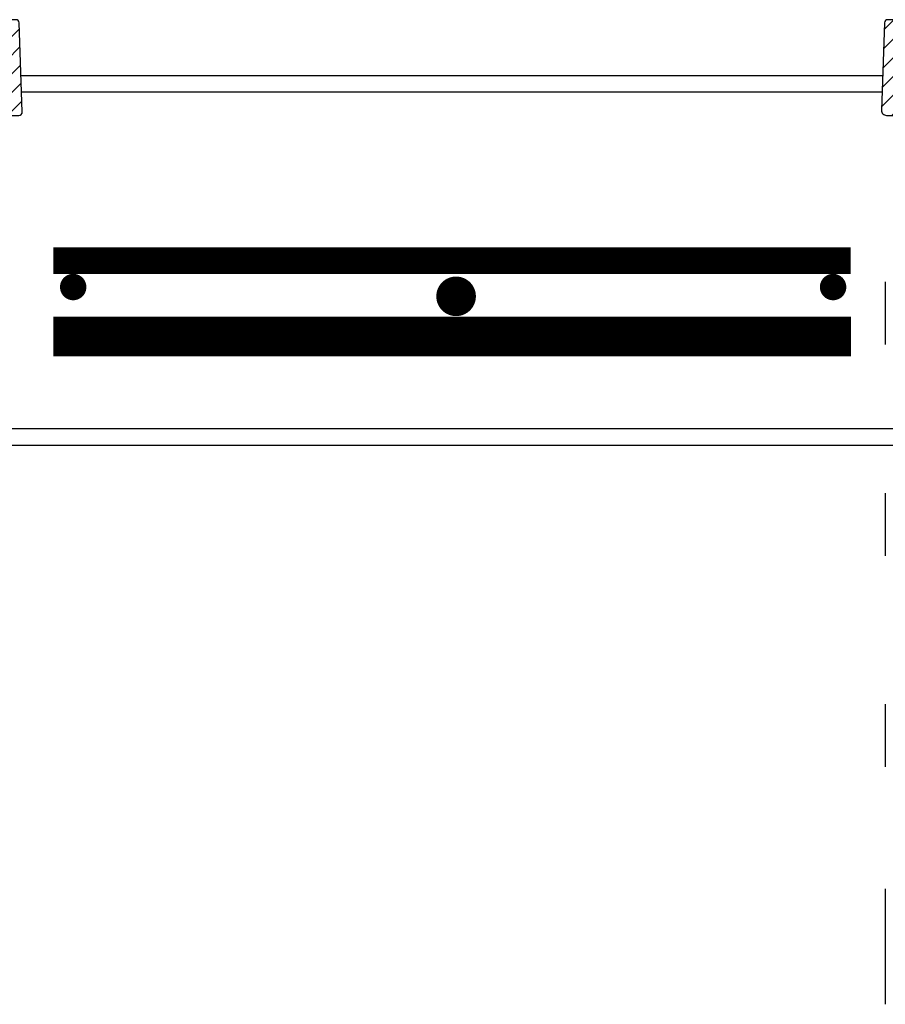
# Model space of a CAD drawing. Extents: x 1529 to 4201, y -422 to 622.
# Tile 319 of 460: x 2205 to 2222, y 485 to 504. Entities that reach past the tile are written whole.
import ezdxf

# ---------------------------------------------------------------- set-up
doc = ezdxf.new("R2010")
doc.units = 0
doc.header["$MEASUREMENT"] = 0
doc.linetypes.add('HIDDEN', pattern=[0.375, 0.25, -0.125])
doc.linetypes.add('TANK-SLAB$0$DASHED', pattern=[0.75, 0.5, -0.25])
for name, color, linetype in [('REBAR', 4, 'TANK-SLAB$0$DASHED'), ('SPILL-BUCKET', 1, 'CONTINUOUS'), ('TANK-SLAB', 6, 'CONTINUOUS')]:
    doc.layers.add(name, color=color, linetype=linetype)

msp = doc.modelspace()

# ---------------------------------------------------------------- hatches: boundary and pattern name
at = {"layer": 'SPILL-BUCKET'}
h = msp.add_hatch(dxfattribs=at)
h.set_pattern_fill('ANSI31', scale=2, style=0)
h.set_pattern_definition([(45, (8432.96865, -797.75803), (-0.176776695, 0.176776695), [])])
edge = h.paths.add_edge_path()
edge.add_line((2203.91298, 502.58122), (2203.85478, 502.5188))
edge.add_line((2203.85478, 502.5188), (2203.90424, 501.10235))
edge.add_line((2203.90424, 501.10235), (2204.22955, 501.10235))
edge.add_line((2204.22955, 501.10235), (2204.24699, 501.60179))
edge.add_arc((2204.37188, 501.59747), 0.12496, 90.018606, 178.018559, ccw=False)
edge.add_line((2204.37184, 501.72243), (2205.15867, 501.72243))
edge.add_arc((2205.15869, 501.78491), 0.06248, 269.980716, 361.980739)
edge.add_line((2205.22113, 501.78707), (2205.16224, 503.47341))
edge.add_arc((2205.0998, 503.47121), 0.06248, 2.01864, 90.018617)
edge.add_line((2205.09978, 503.53369), (2204.95794, 503.53369))
edge.add_arc((2204.95795, 503.50245), 0.03124, 90.019575, 180.019575)
edge.add_line((2204.92671, 503.50244), (2204.92671, 502.59621))
edge.add_arc((2204.91141, 502.59652), 0.01531, 268.812785, 358.812785, ccw=False)
edge.add_line((2204.91109, 502.58122), (2203.91298, 502.58122))
h = msp.add_hatch(dxfattribs=at)
h.set_pattern_fill('ANSI31', scale=2, style=0)
h.set_pattern_definition([(45, (8465.96865, -797.75803), (-0.176776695, 0.176776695), [])])
edge = h.paths.add_edge_path()
edge.add_line((2222.80397, 501.10235), (2222.85344, 502.5188))
edge.add_line((2222.85344, 502.5188), (2222.79523, 502.58122))
edge.add_line((2222.79523, 502.58122), (2221.79713, 502.58122))
edge.add_arc((2221.79681, 502.59652), 0.01531, 181.187215, 271.187215, ccw=False)
edge.add_line((2221.7815, 502.59621), (2221.7815, 503.50244))
edge.add_arc((2221.75025, 503.50244), 0.03125, 0, 90)
edge.add_line((2221.75025, 503.53369), (2221.60843, 503.53369))
edge.add_arc((2221.60843, 503.47119), 0.0625, 90, 178.000024)
edge.add_line((2221.54597, 503.47337), (2221.48822, 501.81945))
edge.add_arc((2221.58191, 501.81618), 0.09375, 178.000024, 270)
edge.add_line((2221.58191, 501.72243), (2222.33638, 501.72243))
edge.add_arc((2222.33634, 501.59747), 0.12496, 1.981123, 89.981076, ccw=False)
edge.add_line((2222.46122, 501.60179), (2222.47866, 501.10235))
edge.add_line((2222.47866, 501.10235), (2222.80397, 501.10235))

# ---------------------------------------------------------------- linework, layer by layer
at = {"layer": 'REBAR', "linetype": 'HIDDEN', "const_width": 0.5}
msp.add_lwpolyline([(2205.80754, 498.97141), (2220.90467, 498.97141)], dxfattribs=at)
at = {"layer": 'REBAR'}
for points, const_width in [([(2206.31046, 498.47139, -1), (2206.06046, 498.47139, -1)], 0.25), ([(2220.44658, 498.47139, 1), (2220.69658, 498.47139, 1)], 0.25), ([(2213.62161, 498.29581, -1), (2213.24661, 498.29581, -1)], 0.375)]:
    msp.add_lwpolyline(points, format="xyb", close=True, dxfattribs=dict(at, const_width=const_width))
at = {"layer": 'REBAR', "const_width": 0.75}
msp.add_lwpolyline([(2205.80754, 497.53689), (2220.91106, 497.53689)], dxfattribs=at)
at = {"layer": 'SPILL-BUCKET', "color": 1, "linetype": 'Continuous'}
for p, q in [((2221.55978, 498.56726), (2221.55978, 497.38273)), ((2221.55978, 494.56999), (2221.55978, 493.38546)), ((2221.55978, 490.57272), (2221.55978, 489.38819)), ((2221.55978, 487.07511), (2221.55978, 484.89127))]:
    msp.add_line(p, q, dxfattribs=at)
at = {"layer": 'SPILL-BUCKET', "color": 2, "linetype": 'Continuous'}
for points in [[(2203.91298, 502.58122), (2203.85478, 502.5188), (2203.90424, 501.10235), (2204.22955, 501.10235), (2204.24699, 501.60179, -0.40402598), (2204.37184, 501.72243), (2205.15867, 501.72243, 0.42447494), (2205.22113, 501.78707), (2205.16224, 503.47341, 0.40402611), (2205.09978, 503.53369), (2204.95794, 503.53369, 0.41421356), (2204.92671, 503.50244), (2204.92671, 502.59621, -0.41421356), (2204.91109, 502.58122), (2203.91298, 502.58122)], [(2222.80397, 501.10235), (2222.85344, 502.5188), (2222.79523, 502.58122), (2221.79713, 502.58122, -0.41421356), (2221.7815, 502.59621), (2221.7815, 503.50244, 0.41421356), (2221.75025, 503.53369), (2221.60843, 503.53369, 0.40402635), (2221.54597, 503.47337), (2221.48822, 501.81945, 0.4244747), (2221.58191, 501.72243), (2222.33638, 501.72243, -0.40402598), (2222.46122, 501.60179), (2222.47866, 501.10235), (2222.80397, 501.10235)]]:
    msp.add_lwpolyline(points, format="xyb", dxfattribs=at)
at = {"layer": 'TANK-SLAB', "color": 2, "linetype": 'Continuous'}
for p, q in [((2205.19698, 502.47875), (2221.51124, 502.47875)), ((2205.20789, 502.16625), (2221.50033, 502.16625)), ((2204.08354, 495.79125), (2222.62467, 495.79125)), ((2204.08354, 495.47875), (2222.62467, 495.47875))]:
    msp.add_line(p, q, dxfattribs=at)

doc.saveas('drawing.dxf')
